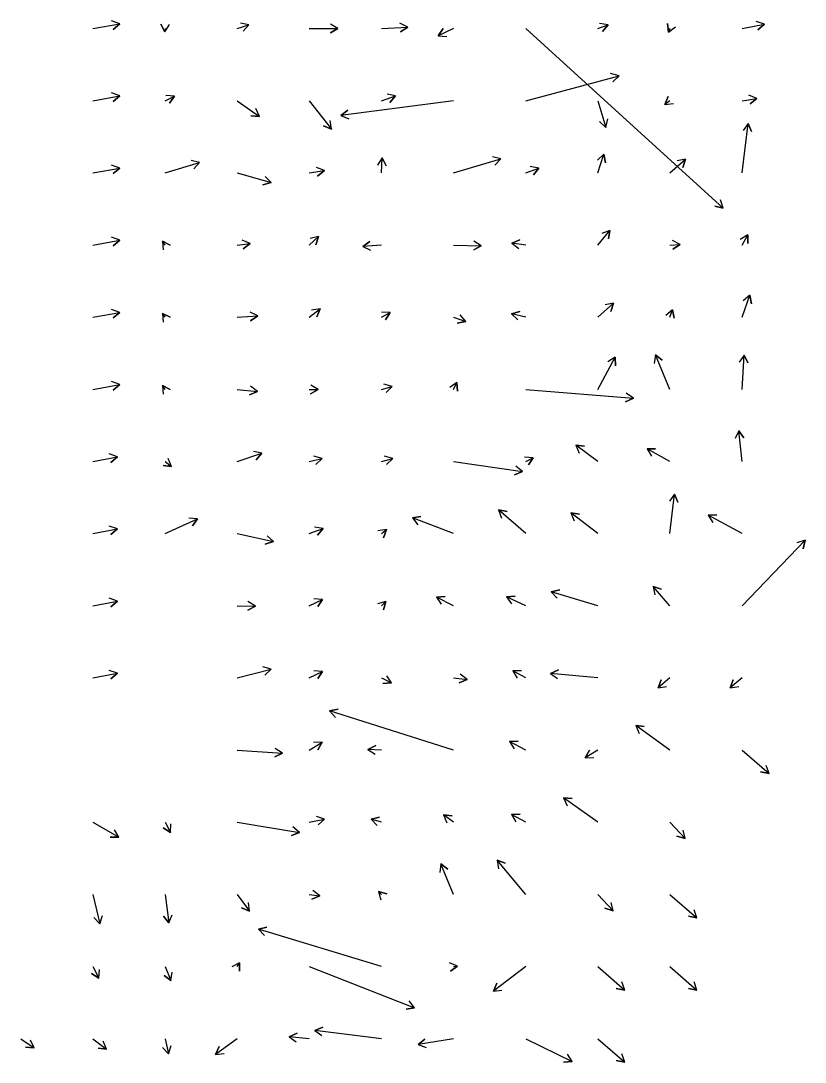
# Model space of a CAD drawing. Extents: x 954385 to 988206, y 1868364 to 1924553.
# Drawn here: x 961007 to 961551, y 1906353 to 1907074 of the extents above; entities that cross this region are included whole.
import ezdxf

# ---------------------------------------------------------------- set-up
doc = ezdxf.new("R2010")
doc.units = 0
doc.layers.add('26', color=7, linetype='Continuous')

msp = doc.modelspace()

# ---------------------------------------------------------------- linework, layer by layer
at = {"layer": '26'}
for points in [[(961057.13, 1907068.93), (961075.75, 1907072.28), (961071.17, 1907068.41), (961075.75, 1907072.28), (961070.1, 1907074.31)], [(961107.13, 1907068.93), (961107.07, 1907066.64), (961104.21, 1907071.91), (961107.07, 1907066.64), (961110.21, 1907071.75)], [(961157.13, 1907068.93), (961165.27, 1907071.48), (961161.21, 1907067.06), (961165.27, 1907071.48), (961159.42, 1907072.79)], [(961207.13, 1907068.93), (961226.9, 1907068.92), (961221.7, 1907065.92), (961226.9, 1907068.92), (961221.71, 1907071.92)], [(961257.13, 1907068.93), (961275.35, 1907070.02), (961270.34, 1907066.71), (961275.35, 1907070.02), (961269.98, 1907072.7)], [(961407.13, 1907068.93), (961414.18, 1907071.43), (961410.29, 1907066.86), (961414.18, 1907071.43), (961408.28, 1907072.52)], [(961457.13, 1907068.93), (961456.15, 1907066.48), (961455.3, 1907072.42), (961456.15, 1907066.48), (961460.87, 1907070.19)], [(961507.13, 1907068.93), (961522.65, 1907071.9), (961518.11, 1907067.98), (961522.65, 1907071.9), (961516.98, 1907073.87)], [(961307.13, 1907068.93), (961296.44, 1907064), (961299.91, 1907068.9), (961296.44, 1907064), (961302.42, 1907063.45)], [(961357.13, 1907068.93), (961494.02, 1906944.53), (961488.15, 1906945.8), (961494.02, 1906944.53), (961492.19, 1906950.24)], [(961357.13, 1907018.93), (961421.8, 1907036.29), (961417.56, 1907032.05), (961421.8, 1907036.29), (961416, 1907037.84)], [(961057.13, 1907018.93), (961075.75, 1907022.28), (961071.17, 1907018.41), (961075.75, 1907022.28), (961070.1, 1907024.31)], [(961107.13, 1907018.93), (961113.62, 1907022.15), (961110.3, 1907017.15), (961113.62, 1907022.15), (961107.64, 1907022.53)], [(961257.13, 1907018.93), (961266.92, 1907022.27), (961262.97, 1907017.75), (961266.92, 1907022.27), (961261.03, 1907023.43)], [(961457.13, 1907018.93), (961453.52, 1907016.3), (961455.96, 1907021.78), (961453.52, 1907016.3), (961459.49, 1907016.93)], [(961507.13, 1907018.93), (961517.45, 1907020.59), (961512.8, 1907016.8), (961517.45, 1907020.59), (961511.84, 1907022.73)], [(961157.13, 1907018.93), (961172.65, 1907008.04), (961166.67, 1907008.57), (961172.65, 1907008.04), (961170.12, 1907013.48)], [(961207.13, 1907018.93), (961222.44, 1906999.26), (961216.88, 1907001.52), (961222.44, 1906999.26), (961221.62, 1907005.2)], [(961307.13, 1907018.93), (961229.03, 1907008.64), (961233.79, 1907012.29), (961229.03, 1907008.64), (961234.57, 1907006.34)], [(961407.13, 1907018.93), (961412.62, 1907000.45), (961408.26, 1907004.58), (961412.62, 1907000.45), (961414.01, 1907006.29)], [(961507.13, 1906968.93), (961511.39, 1907003.18), (961513.73, 1906997.65), (961511.39, 1907003.18), (961507.77, 1906998.39)], [(961107.13, 1906968.93), (961131.08, 1906976.08), (961126.96, 1906971.71), (961131.08, 1906976.08), (961125.24, 1906977.46)], [(961257.13, 1906968.93), (961257.6, 1906979.27), (961260.36, 1906973.94), (961257.6, 1906979.27), (961254.37, 1906974.21)], [(961307.13, 1906968.93), (961339.9, 1906978.72), (961335.79, 1906974.36), (961339.9, 1906978.72), (961334.07, 1906980.11)], [(961407.13, 1906968.93), (961411.27, 1906981.8), (961412.54, 1906975.94), (961411.27, 1906981.8), (961406.83, 1906977.77)], [(961457.13, 1906968.93), (961467.92, 1906978.46), (961466.01, 1906972.77), (961467.92, 1906978.46), (961462.04, 1906977.27)], [(961057.13, 1906968.93), (961075.75, 1906972.28), (961071.17, 1906968.41), (961075.75, 1906972.28), (961070.1, 1906974.31)], [(961207.13, 1906968.93), (961217.59, 1906970.49), (961212.9, 1906966.76), (961217.59, 1906970.49), (961212.01, 1906972.69)], [(961357.13, 1906968.93), (961366.24, 1906972.3), (961362.41, 1906967.68), (961366.24, 1906972.3), (961360.32, 1906973.31)], [(961157.13, 1906968.93), (961180.74, 1906962.17), (961174.92, 1906960.71), (961180.74, 1906962.17), (961176.57, 1906966.48)], [(961407.13, 1906918.93), (961415.47, 1906929.07), (961414.49, 1906923.15), (961415.47, 1906929.07), (961409.86, 1906926.96)], [(961057.13, 1906918.93), (961075.75, 1906922.28), (961071.17, 1906918.41), (961075.75, 1906922.28), (961070.1, 1906924.31)], [(961107.13, 1906918.93), (961105.39, 1906921.53), (961110.77, 1906918.87), (961105.39, 1906921.53), (961105.78, 1906915.55)], [(961157.13, 1906918.93), (961166.13, 1906919.94), (961161.3, 1906916.38), (961166.13, 1906919.94), (961160.63, 1906922.34)], [(961207.13, 1906918.93), (961213.48, 1906924.84), (961211.72, 1906919.11), (961213.48, 1906924.84), (961207.64, 1906923.5)], [(961257.13, 1906918.93), (961244.14, 1906917.88), (961249.08, 1906921.29), (961244.14, 1906917.88), (961249.56, 1906915.31)], [(961307.13, 1906918.93), (961326.32, 1906918.42), (961321.05, 1906915.56), (961326.32, 1906918.42), (961321.21, 1906921.56)], [(961357.13, 1906918.93), (961347.55, 1906920.19), (961353.1, 1906922.49), (961347.55, 1906920.19), (961352.31, 1906916.54)], [(961457.13, 1906918.93), (961464.1, 1906919.22), (961459.04, 1906916.01), (961464.1, 1906919.22), (961458.78, 1906922)], [(961507.13, 1906918.93), (961511.05, 1906925.9), (961511.12, 1906919.9), (961511.05, 1906925.9), (961505.89, 1906922.84)], [(961507.13, 1906868.93), (961512.54, 1906884.2), (961513.63, 1906878.3), (961512.54, 1906884.2), (961507.97, 1906880.3)], [(961407.13, 1906868.93), (961418.01, 1906878.68), (961416.14, 1906872.98), (961418.01, 1906878.68), (961412.13, 1906877.45)], [(961057.13, 1906868.93), (961075.75, 1906872.28), (961071.17, 1906868.41), (961075.75, 1906872.28), (961070.1, 1906874.31)], [(961107.13, 1906868.93), (961105.39, 1906871.53), (961110.77, 1906868.87), (961105.39, 1906871.53), (961105.78, 1906865.55)], [(961157.13, 1906868.93), (961171.43, 1906869.85), (961166.44, 1906866.52), (961171.43, 1906869.85), (961166.05, 1906872.51)], [(961207.13, 1906868.93), (961214.59, 1906874.62), (961212.28, 1906869.08), (961214.59, 1906874.62), (961208.64, 1906873.85)], [(961257.13, 1906868.93), (961263.12, 1906872.2), (961260, 1906867.08), (961263.12, 1906872.2), (961257.12, 1906872.34)], [(961307.13, 1906868.93), (961315.58, 1906866.01), (961309.69, 1906864.87), (961315.58, 1906866.01), (961311.65, 1906870.54)], [(961357.13, 1906868.93), (961347.31, 1906871.28), (961353.07, 1906872.99), (961347.31, 1906871.28), (961351.67, 1906867.15)], [(961457.13, 1906868.93), (961458.8, 1906874.06), (961460.05, 1906868.19), (961458.8, 1906874.06), (961454.34, 1906870.05)], [(961407.13, 1906818.93), (961419.17, 1906841.26), (961419.35, 1906835.26), (961419.17, 1906841.26), (961414.06, 1906838.11)], [(961457.13, 1906818.93), (961447.01, 1906842.84), (961451.79, 1906839.22), (961447.01, 1906842.84), (961446.27, 1906836.88)], [(961507.13, 1906818.93), (961508.49, 1906842.71), (961511.19, 1906837.35), (961508.49, 1906842.71), (961505.2, 1906837.69)], [(961057.13, 1906818.93), (961075.75, 1906822.28), (961071.17, 1906818.41), (961075.75, 1906822.28), (961070.1, 1906824.31)], [(961107.13, 1906818.93), (961105.39, 1906821.53), (961110.77, 1906818.87), (961105.39, 1906821.53), (961105.78, 1906815.55)], [(961157.13, 1906818.93), (961171.13, 1906817.53), (961165.66, 1906815.06), (961171.13, 1906817.53), (961166.25, 1906821.03)], [(961207.13, 1906818.93), (961213.26, 1906818.91), (961208.05, 1906815.92), (961213.26, 1906818.91), (961208.07, 1906821.92)], [(961257.13, 1906818.93), (961264.56, 1906820.84), (961260.28, 1906816.64), (961264.56, 1906820.84), (961258.78, 1906822.45)], [(961307.13, 1906818.93), (961309.33, 1906823.7), (961309.88, 1906817.73), (961309.33, 1906823.7), (961304.43, 1906820.24)], [(961357.13, 1906818.93), (961431.78, 1906812.76), (961426.36, 1906810.2), (961431.78, 1906812.76), (961426.85, 1906816.18)], [(961507.13, 1906768.93), (961504.86, 1906790.27), (961508.4, 1906785.42), (961504.86, 1906790.27), (961502.43, 1906784.79)], [(961157.13, 1906768.93), (961174.25, 1906774.67), (961170.28, 1906770.17), (961174.25, 1906774.67), (961168.37, 1906775.86)], [(961407.13, 1906768.93), (961391.86, 1906780.2), (961397.82, 1906779.53), (961391.86, 1906780.2), (961394.26, 1906774.7)], [(961457.13, 1906768.93), (961441.21, 1906777.65), (961447.2, 1906777.78), (961441.21, 1906777.65), (961444.32, 1906772.52)], [(961057.13, 1906768.93), (961074.14, 1906772.26), (961069.62, 1906768.31), (961074.14, 1906772.26), (961068.47, 1906774.2)], [(961107.13, 1906768.93), (961111.69, 1906765.46), (961105.74, 1906766.22), (961111.69, 1906765.46), (961109.37, 1906771)], [(961207.13, 1906768.93), (961216.03, 1906771.02), (961211.66, 1906766.91), (961216.03, 1906771.02), (961210.28, 1906772.75)], [(961257.13, 1906768.93), (961264.96, 1906770.97), (961260.69, 1906766.76), (961264.96, 1906770.97), (961259.17, 1906772.56)], [(961307.13, 1906768.93), (961354.99, 1906762.02), (961349.42, 1906759.8), (961354.99, 1906762.02), (961350.28, 1906765.73)], [(961357.13, 1906768.93), (961362.32, 1906771.52), (961359.01, 1906766.52), (961362.32, 1906771.52), (961356.33, 1906771.88)], [(961457.13, 1906718.93), (961460.3, 1906746.31), (961462.68, 1906740.8), (961460.3, 1906746.31), (961456.72, 1906741.49)], [(961357.13, 1906718.93), (961338.32, 1906735.43), (961344.2, 1906734.26), (961338.32, 1906735.43), (961340.24, 1906729.75)], [(961407.13, 1906718.93), (961388.37, 1906733.26), (961394.32, 1906732.49), (961388.37, 1906733.26), (961390.68, 1906727.72)], [(961507.13, 1906718.93), (961483.65, 1906731.82), (961489.65, 1906731.95), (961483.65, 1906731.82), (961486.76, 1906726.69)], [(961107.13, 1906718.93), (961129.62, 1906729.21), (961126.14, 1906724.32), (961129.62, 1906729.21), (961123.65, 1906729.77)], [(961307.13, 1906718.93), (961278.59, 1906729.79), (961284.51, 1906730.75), (961278.59, 1906729.79), (961282.38, 1906725.14)], [(961057.13, 1906718.93), (961074.14, 1906722.26), (961069.62, 1906718.31), (961074.14, 1906722.26), (961068.47, 1906724.2)], [(961157.13, 1906718.93), (961182.32, 1906713.49), (961176.6, 1906711.66), (961182.32, 1906713.49), (961177.87, 1906717.52)], [(961207.13, 1906718.93), (961216.65, 1906722.44), (961212.81, 1906717.83), (961216.65, 1906722.44), (961210.73, 1906723.46)], [(961257.13, 1906718.93), (961260.64, 1906721.72), (961258.44, 1906716.14), (961260.64, 1906721.72), (961254.71, 1906720.83)], [(961507.13, 1906668.93), (961550.86, 1906714.34), (961549.41, 1906708.51), (961550.86, 1906714.34), (961545.09, 1906712.67)], [(961457.13, 1906668.93), (961445.4, 1906682.37), (961451.08, 1906680.43), (961445.4, 1906682.37), (961446.56, 1906676.49)], [(961057.13, 1906668.93), (961074.14, 1906672.26), (961069.62, 1906668.31), (961074.14, 1906672.26), (961068.47, 1906674.2)], [(961307.13, 1906668.93), (961295.29, 1906675.03), (961301.28, 1906675.32), (961295.29, 1906675.03), (961298.53, 1906669.99)], [(961357.13, 1906668.93), (961343.85, 1906675.22), (961349.83, 1906675.71), (961343.85, 1906675.22), (961347.26, 1906670.29)], [(961407.13, 1906668.93), (961374.88, 1906678.58), (961380.72, 1906679.97), (961374.88, 1906678.58), (961378.99, 1906674.22)], [(961157.13, 1906668.93), (961169.71, 1906668.78), (961164.48, 1906665.84), (961169.71, 1906668.78), (961164.55, 1906671.84)], [(961207.13, 1906668.93), (961216.28, 1906673.38), (961212.92, 1906668.41), (961216.28, 1906673.38), (961210.29, 1906673.8)], [(961257.13, 1906668.93), (961260.06, 1906671.98), (961258.63, 1906666.16), (961260.06, 1906671.98), (961254.3, 1906670.31)], [(961057.13, 1906618.93), (961074.14, 1906622.26), (961069.62, 1906618.31), (961074.14, 1906622.26), (961068.47, 1906624.2)], [(961157.13, 1906618.93), (961180.65, 1906625.11), (961176.39, 1906620.89), (961180.65, 1906625.11), (961174.86, 1906626.69)], [(961207.13, 1906618.93), (961216.33, 1906623.51), (961213.02, 1906618.51), (961216.33, 1906623.51), (961210.34, 1906623.88)], [(961357.13, 1906618.93), (961348.1, 1906623.97), (961354.1, 1906624.06), (961348.1, 1906623.97), (961351.17, 1906618.82)], [(961407.13, 1906618.93), (961374.39, 1906622.07), (961379.85, 1906624.56), (961374.39, 1906622.07), (961379.27, 1906618.59)], [(961257.13, 1906618.93), (961264.1, 1906615.52), (961258.12, 1906615.11), (961264.1, 1906615.52), (961260.75, 1906620.5)], [(961307.13, 1906618.93), (961316.47, 1906617.92), (961310.98, 1906615.5), (961316.47, 1906617.92), (961311.62, 1906621.46)], [(961457.13, 1906618.93), (961448.88, 1906612.08), (961450.96, 1906617.7), (961448.88, 1906612.08), (961454.79, 1906613.09)], [(961507.13, 1906618.93), (961498.88, 1906612.08), (961500.96, 1906617.7), (961498.88, 1906612.08), (961504.79, 1906613.09)], [(961307.13, 1906568.93), (961221.21, 1906596.06), (961227.07, 1906597.35), (961221.21, 1906596.06), (961225.26, 1906591.63)], [(961457.13, 1906568.93), (961433.35, 1906585.9), (961439.32, 1906585.32), (961433.35, 1906585.9), (961435.83, 1906580.44)], [(961207.13, 1906568.93), (961215.99, 1906574.37), (961213.13, 1906569.09), (961215.99, 1906574.37), (961209.99, 1906574.21)], [(961357.13, 1906568.93), (961345.85, 1906574.8), (961351.84, 1906575.06), (961345.85, 1906574.8), (961349.07, 1906569.74)], [(961157.13, 1906568.93), (961188.53, 1906566.81), (961183.14, 1906564.17), (961188.53, 1906566.81), (961183.55, 1906570.15)], [(961257.13, 1906568.93), (961247.78, 1906569.44), (961253.13, 1906572.15), (961247.78, 1906569.44), (961252.81, 1906566.16)], [(961407.13, 1906568.93), (961398.34, 1906563.69), (961401.27, 1906568.93), (961398.34, 1906563.69), (961404.34, 1906563.78)], [(961507.13, 1906568.93), (961525.81, 1906552.69), (961519.92, 1906553.83), (961525.81, 1906552.69), (961523.86, 1906558.36)], [(961407.13, 1906518.93), (961383.35, 1906535.9), (961389.32, 1906535.32), (961383.35, 1906535.9), (961385.83, 1906530.44)], [(961207.13, 1906518.93), (961217.73, 1906521.19), (961213.27, 1906517.17), (961217.73, 1906521.19), (961212.02, 1906523.04)], [(961257.13, 1906518.93), (961250.01, 1906521.05), (961255.85, 1906522.44), (961250.01, 1906521.05), (961254.13, 1906516.69)], [(961307.13, 1906518.93), (961300.15, 1906524.13), (961306.11, 1906523.43), (961300.15, 1906524.13), (961302.52, 1906518.62)], [(961357.13, 1906518.93), (961347.18, 1906524.43), (961353.18, 1906524.54), (961347.18, 1906524.43), (961350.28, 1906519.29)], [(961057.13, 1906518.93), (961075.08, 1906508.59), (961069.08, 1906508.58), (961075.08, 1906508.59), (961072.08, 1906513.78)], [(961107.13, 1906518.93), (961110.9, 1906511.77), (961105.82, 1906514.97), (961110.9, 1906511.77), (961111.13, 1906517.76)], [(961157.13, 1906518.93), (961200.27, 1906511.94), (961194.66, 1906509.81), (961200.27, 1906511.94), (961195.62, 1906515.73)], [(961457.13, 1906518.93), (961467.73, 1906507.58), (961461.99, 1906509.33), (961467.73, 1906507.58), (961466.38, 1906513.42)], [(961307.13, 1906468.93), (961298.38, 1906490.12), (961303.13, 1906486.46), (961298.38, 1906490.12), (961297.59, 1906484.17)], [(961357.13, 1906468.93), (961337.24, 1906492.68), (961342.87, 1906490.63), (961337.24, 1906492.68), (961338.27, 1906486.77)], [(961057.13, 1906468.93), (961061.91, 1906448.63), (961057.8, 1906453), (961061.91, 1906448.63), (961063.64, 1906454.38)], [(961107.13, 1906468.93), (961109.74, 1906449.16), (961106.08, 1906453.92), (961109.74, 1906449.16), (961112.03, 1906454.71)], [(961157.13, 1906468.93), (961165.71, 1906457.31), (961160.21, 1906459.71), (961165.71, 1906457.31), (961165.04, 1906463.27)], [(961207.13, 1906468.93), (961214.34, 1906467.92), (961208.78, 1906465.67), (961214.34, 1906467.92), (961209.61, 1906471.61)], [(961257.13, 1906468.93), (961255.16, 1906470.94), (961260.94, 1906469.32), (961255.16, 1906470.94), (961256.65, 1906465.13)], [(961407.13, 1906468.93), (961417.73, 1906457.58), (961411.99, 1906459.33), (961417.73, 1906457.58), (961416.38, 1906463.42)], [(961457.13, 1906468.93), (961475.81, 1906452.69), (961469.92, 1906453.83), (961475.81, 1906452.69), (961473.86, 1906458.36)], [(961257.13, 1906418.93), (961171.94, 1906444.88), (961177.78, 1906446.24), (961171.94, 1906444.88), (961176.03, 1906440.5)], [(961157.13, 1906418.93), (961158.81, 1906421.64), (961158.62, 1906415.64), (961158.81, 1906421.64), (961153.52, 1906418.8)], [(961307.13, 1906418.93), (961309.76, 1906419.25), (961304.97, 1906415.64), (961309.76, 1906419.25), (961304.23, 1906421.59)], [(961057.13, 1906418.93), (961061.26, 1906410.82), (961056.23, 1906414.09), (961061.26, 1906410.82), (961061.57, 1906416.81)], [(961107.13, 1906418.93), (961111.17, 1906409.21), (961106.41, 1906412.85), (961111.17, 1906409.21), (961111.95, 1906415.16)], [(961207.13, 1906418.93), (961280.08, 1906390.43), (961274.15, 1906389.53), (961280.08, 1906390.43), (961276.33, 1906395.12)], [(961357.13, 1906418.93), (961334.73, 1906401.79), (961337.03, 1906407.33), (961334.73, 1906401.79), (961340.68, 1906402.56)], [(961407.13, 1906418.93), (961425.81, 1906402.69), (961419.92, 1906403.83), (961425.81, 1906402.69), (961423.86, 1906408.36)], [(961457.13, 1906418.93), (961475.81, 1906402.69), (961469.92, 1906403.83), (961475.81, 1906402.69), (961473.86, 1906408.36)], [(961207.13, 1906368.93), (961193.19, 1906370.18), (961198.63, 1906372.7), (961193.19, 1906370.18), (961198.1, 1906366.73)], [(961257.13, 1906368.93), (961211.05, 1906374.7), (961216.58, 1906377.03), (961211.05, 1906374.7), (961215.83, 1906371.08)], [(961007.13, 1906368.93), (961016.43, 1906362.63), (961010.44, 1906363.06), (961016.43, 1906362.63), (961013.81, 1906368.03)], [(961057.13, 1906368.93), (961066.6, 1906361.61), (961060.65, 1906362.42), (961066.6, 1906361.61), (961064.32, 1906367.16)], [(961107.13, 1906368.93), (961109.52, 1906358.46), (961105.44, 1906362.86), (961109.52, 1906358.46), (961111.29, 1906364.19)], [(961157.13, 1906368.93), (961142.14, 1906358.04), (961144.58, 1906363.52), (961142.14, 1906358.04), (961148.11, 1906358.67)], [(961307.13, 1906368.93), (961282.6, 1906364.89), (961287.24, 1906368.69), (961282.6, 1906364.89), (961288.21, 1906362.77)], [(961357.13, 1906368.93), (961389.38, 1906353.22), (961383.39, 1906352.8), (961389.38, 1906353.22), (961386.02, 1906358.19)], [(961407.13, 1906368.93), (961425.81, 1906352.69), (961419.92, 1906353.83), (961425.81, 1906352.69), (961423.86, 1906358.36)]]:
    msp.add_lwpolyline(points, dxfattribs=at)

doc.saveas('drawing.dxf')
